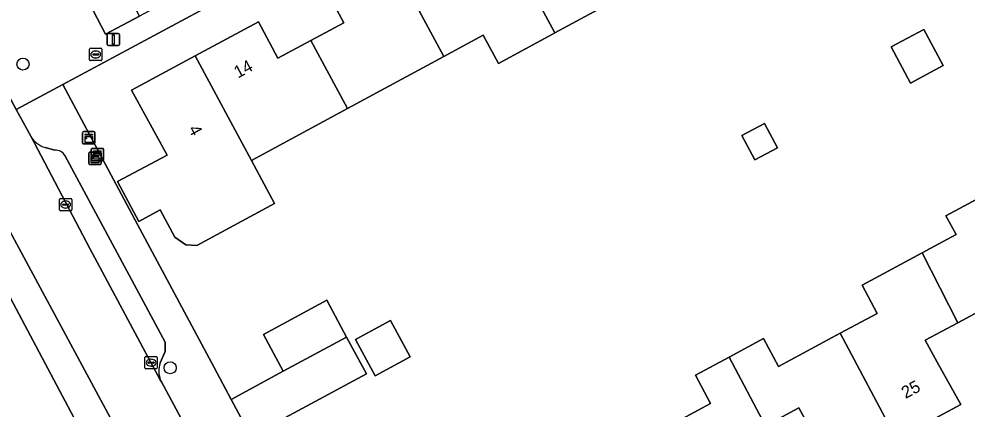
# Model space of a CAD drawing. Extents: x 157793 to 159380, y 380877 to 382313.
# Drawn here: x 158947.7 to 159024.9, y 381986.9 to 382018.7 of the extents above; entities that cross this region are included whole.
import ezdxf

# ---------------------------------------------------------------- set-up
doc = ezdxf.new("R2010")
doc.units = 0
for name, color, linetype in [('IMGEO_Boom', 7, 'Continuous'), ('IMGEO_Brandkraan', 7, 'Continuous'), ('IMGEO_Erf', 7, 'Continuous'), ('IMGEO_Groenvoorziening', 7, 'Continuous'), ('IMGEO_Kast', 7, 'Continuous'), ('IMGEO_Kolk', 7, 'Continuous'), ('IMGEO_Lichtmast', 7, 'Continuous'), ('IMGEO_Muur', 7, 'Continuous'), ('IMGEO_Pand', 7, 'Continuous'), ('IMGEO_Pand_nummerreeks', 7, 'Continuous'), ('IMGEO_Parkeervlak_open', 7, 'Continuous'), ('IMGEO_Rijbaan_lokaal_gesloten', 7, 'Continuous'), ('IMGEO_Voetpad_open', 7, 'Continuous')]:
    doc.layers.add(name, color=color, linetype=linetype)

msp = doc.modelspace()

# ---------------------------------------------------------------- linework, layer by layer
at = {"layer": 'IMGEO_Boom'}
for centre in [(158948.018, 382015.009), (158960.002, 381990.293)]:
    msp.add_circle(centre, 0.489, dxfattribs=at)
at = {"layer": 'IMGEO_Brandkraan'}
for p, q in [((158953.44, 382015.365), (158953.44, 382016.217)), ((158953.515, 382016.291), (158954.367, 382016.291)), ((158954.441, 382016.217), (158954.441, 382015.365)), ((158953.699, 382015.785), (158953.699, 382015.797)), ((158954.137, 382015.748), (158953.739, 382015.748)), ((158953.742, 382015.834), (158954.14, 382015.834)), ((158953.951, 382015.511), (158953.926, 382015.511)), ((158953.928, 382016.071), (158953.953, 382016.071)), ((158954.183, 382015.797), (158954.183, 382015.785)), ((158954.367, 382015.291), (158953.515, 382015.291))]:
    msp.add_line(p, q, dxfattribs=at)
for points in [[(158953.44, 382015.365), (158953.44, 382016.217)], [(158953.515, 382016.291), (158954.367, 382016.291)], [(158954.441, 382016.217), (158954.441, 382015.365)], [(158954.367, 382015.291), (158953.515, 382015.291)]]:
    msp.add_lwpolyline(points, dxfattribs=at)
for centre, radius, start, end in [((158953.517, 382016.215), 0.0765, 91.55205, 178.44795), ((158953.517, 382016.215), 0.0765, 91.55205, 178.44795), ((158954.365, 382016.215), 0.0765, 1.55205, 88.44795), ((158954.365, 382016.215), 0.0765, 1.55205, 88.44795), ((158953.517, 382015.367), 0.0765, 181.55205, 268.44795), ((158953.517, 382015.367), 0.0765, 181.55205, 268.44795), ((158953.739, 382015.794), 0.0403, 85.87752, 175.75265), ((158953.736, 382015.784), 0.0366, 178.93798, 274.71019), ((158954.14, 382015.791), 0.043, 264.86636, 352.45326), ((158954.144, 382015.796), 0.0386, 1.73085, 96.63898), ((158954.365, 382015.367), 0.0765, 271.55205, 358.44795), ((158954.365, 382015.367), 0.0765, 271.55205, 358.44795)]:
    msp.add_arc(centre, radius, start, end, dxfattribs=at)
for centre, major_axis, ratio, start_param, end_param in [((158953.927, 382015.791), (-0.387, 0.002), 0.722429, 4.712389, 7.853982), ((158953.952, 382015.791), (-0.39, 0.002), 0.717154, 1.570796, 4.712389)]:
    msp.add_ellipse(centre, major_axis=major_axis, ratio=ratio, start_param=start_param, end_param=end_param, dxfattribs=at)
at = {"layer": 'IMGEO_Erf'}
for points in [[(159046.992, 382064.703), (158951.257, 382013.354), (158957.349, 382001.95), (158963.365, 381990.717), (158964.968, 381987.721), (158969.215, 381990.01), (158967.601, 381993.002), (158972.76, 381995.785), (158974.371, 381992.797), (158975.987, 381989.799), (158966.572, 381984.722), (158972.34, 381974.03), (158978.982, 381961.569)], [(158995.936, 382020.015), (158991.345, 382017.547), (158991.14, 382017.437), (158986.735, 382015.069), (158985.501, 382017.365), (158982.281, 382015.625), (158974.452, 382011.394), (158966.626, 382007.165), (158968.513, 382003.652), (158962.184, 382000.251), (158961.29, 382000.305), (158960.385, 382000.932), (158959.189, 382003.146), (158957.447, 382002.204), (158955.717, 382005.441), (158959.747, 382007.594), (158956.865, 382012.883), (158962.052, 382015.679), (158967.195, 382018.451), (158968.787, 382015.489), (158971.474, 382016.934), (158974.162, 382018.379), (158972.573, 382021.335)], [(159000, 381985.207), (159004.014, 381987.394), (159002.782, 381989.686), (159005.54, 381991.168), (159008.331, 381992.669), (159009.551, 381990.399), (159014.575, 381993.099), (159017.591, 381994.72), (159016.355, 381997.018), (159021.246, 381999.647), (159021.903, 382000), (159024.011, 382001.133), (159023.185, 382002.671), (159028.285, 382005.412), (159028.139, 382005.691), (159033.184, 382008.328), (159032.904, 382008.865), (159035.68, 382010.317), (159043.576, 382014.443), (159045.934, 382009.931), (159050.998, 382012.654)], [(158941.506, 381964.076), (158957.754, 381972.422), (158959.111, 381973.172), (158957.82, 381975.556), (158944.818, 382000)], [(159026.86, 381995.415), (159024.154, 381993.96), (159021.5, 381992.534), (159022.484, 381990.759), (159024.399, 381987.304), (159019.152, 381984.487)], [(159012.182, 381985.241), (159011.197, 381987.036), (159008.489, 381985.58)]]:
    msp.add_lwpolyline(points, dxfattribs=at)
for points in [[(159022.958, 382014.883), (159020.314, 382013.461), (159018.733, 382016.402), (159021.377, 382017.824)], [(159006.578, 382009.191), (159008.406, 382010.168), (159009.457, 382008.199), (159007.629, 382007.223)], [(158979.561, 381991.176), (158976.702, 381989.635), (158975.1, 381992.608), (158977.958, 381994.149)]]:
    msp.add_lwpolyline(points, close=True, dxfattribs=at)
at = {"layer": 'IMGEO_Groenvoorziening'}
msp.add_lwpolyline([(158954.411, 382022.991), (158952.409, 382021.935), (158954.739, 382017.436), (158957.506, 382018.909), (158955.656, 382022.542)], dxfattribs=at)
at = {"layer": 'IMGEO_Kast'}
for p, q in [((158952.877, 382008.585), (158952.877, 382009.426)), ((158952.877, 382009.426), (158952.877, 382008.585)), ((158952.952, 382009.51), (158953.793, 382009.51)), ((158953.793, 382009.51), (158952.952, 382009.51)), ((158953.877, 382009.435), (158953.877, 382008.594)), ((158953.877, 382008.594), (158953.877, 382009.435)), ((158953.802, 382008.51), (158952.961, 382008.51)), ((158952.961, 382008.51), (158953.802, 382008.51)), ((158953.386, 382006.918), (158953.386, 382007.759)), ((158953.386, 382007.759), (158953.386, 382006.918)), ((158953.461, 382007.843), (158954.302, 382007.843)), ((158954.302, 382007.843), (158953.461, 382007.843)), ((158953.57, 382007.224), (158953.57, 382008.065)), ((158953.57, 382008.065), (158953.57, 382007.224)), ((158953.645, 382008.149), (158954.486, 382008.149)), ((158954.486, 382008.149), (158953.645, 382008.149)), ((158954.386, 382007.768), (158954.386, 382006.927)), ((158954.386, 382006.927), (158954.386, 382007.768)), ((158954.57, 382008.074), (158954.57, 382007.233)), ((158954.57, 382007.233), (158954.57, 382008.074)), ((158954.311, 382006.843), (158953.47, 382006.843)), ((158953.47, 382006.843), (158954.311, 382006.843)), ((158954.495, 382007.149), (158953.654, 382007.149)), ((158953.654, 382007.149), (158954.495, 382007.149))]:
    msp.add_line(p, q, dxfattribs=at)
for points in [[(158953.072, 382009.3), (158953.672, 382009.3), (158953.672, 382009.215), (158953.072, 382009.215), (158953.072, 382009.3)], [(158953.072, 382009.125), (158953.672, 382009.125), (158953.672, 382008.636), (158953.072, 382008.636), (158953.072, 382009.125)], [(158953.581, 382007.633), (158954.181, 382007.633), (158954.181, 382007.548), (158953.581, 382007.548), (158953.581, 382007.633)], [(158953.765, 382007.939), (158954.365, 382007.939), (158954.365, 382007.854), (158953.765, 382007.854), (158953.765, 382007.939)], [(158953.765, 382007.764), (158954.365, 382007.764), (158954.365, 382007.275), (158953.765, 382007.275), (158953.765, 382007.764)], [(158953.581, 382007.458), (158954.181, 382007.458), (158954.181, 382006.969), (158953.581, 382006.969), (158953.581, 382007.458)]]:
    msp.add_lwpolyline(points, dxfattribs=at)
for centre in [(158953.156, 382008.974), (158953.849, 382007.613), (158953.665, 382007.307)]:
    msp.add_circle(centre, 0.0377, dxfattribs=at)
for centre, start, end in [((158952.955, 382009.432), 92.4484, 184.28452), ((158952.955, 382009.432), 92.4484, 184.28452), ((158953.799, 382009.432), 2.4484, 94.28452), ((158953.799, 382009.432), 2.4484, 94.28452), ((158952.955, 382008.588), 182.4484, 274.28452), ((158952.955, 382008.588), 182.4484, 274.28452), ((158953.799, 382008.588), 272.4484, 4.28452), ((158953.799, 382008.588), 272.4484, 4.28452), ((158953.464, 382007.765), 92.4484, 184.28452), ((158953.464, 382007.765), 92.4484, 184.28452), ((158953.648, 382008.071), 92.4484, 184.28452), ((158953.648, 382008.071), 92.4484, 184.28452), ((158954.308, 382007.765), 2.4484, 94.28452), ((158954.308, 382007.765), 2.4484, 94.28452), ((158954.492, 382008.071), 2.4484, 94.28452), ((158954.492, 382008.071), 2.4484, 94.28452), ((158953.464, 382006.921), 182.4484, 274.28452), ((158953.464, 382006.921), 182.4484, 274.28452), ((158953.648, 382007.227), 182.4484, 274.28452), ((158953.648, 382007.227), 182.4484, 274.28452), ((158954.308, 382006.921), 272.4484, 4.28452), ((158954.308, 382006.921), 272.4484, 4.28452), ((158954.492, 382007.227), 272.4484, 4.28452), ((158954.492, 382007.227), 272.4484, 4.28452)]:
    msp.add_arc(centre, 0.0779, start, end, dxfattribs=at)
at = {"layer": 'IMGEO_Kolk'}
for p, q in [((158950.988, 382003.15), (158950.988, 382004.002)), ((158951.063, 382004.076), (158951.915, 382004.076)), ((158951.476, 382003.856), (158951.501, 382003.856)), ((158951.989, 382004.002), (158951.989, 382003.15)), ((158951.915, 382003.076), (158951.063, 382003.076)), ((158951.247, 382003.57), (158951.247, 382003.582)), ((158951.685, 382003.533), (158951.287, 382003.533)), ((158951.29, 382003.619), (158951.688, 382003.619)), ((158951.499, 382003.296), (158951.474, 382003.296)), ((158951.731, 382003.582), (158951.731, 382003.57)), ((158957.952, 381990.283), (158957.952, 381991.135)), ((158958.027, 381991.209), (158958.879, 381991.209)), ((158958.211, 381990.703), (158958.211, 381990.715)), ((158958.649, 381990.666), (158958.251, 381990.666)), ((158958.254, 381990.752), (158958.652, 381990.752)), ((158958.44, 381990.989), (158958.465, 381990.989)), ((158958.695, 381990.715), (158958.695, 381990.703)), ((158958.953, 381991.135), (158958.953, 381990.283)), ((158958.879, 381990.209), (158958.027, 381990.209)), ((158958.463, 381990.429), (158958.438, 381990.429))]:
    msp.add_line(p, q, dxfattribs=at)
for points in [[(158950.988, 382003.15), (158950.988, 382004.002)], [(158951.063, 382004.076), (158951.915, 382004.076)], [(158951.989, 382004.002), (158951.989, 382003.15)], [(158951.915, 382003.076), (158951.063, 382003.076)], [(158957.952, 381990.283), (158957.952, 381991.135)], [(158958.027, 381991.209), (158958.879, 381991.209)], [(158958.953, 381991.135), (158958.953, 381990.283)], [(158958.879, 381990.209), (158958.027, 381990.209)]]:
    msp.add_lwpolyline(points, dxfattribs=at)
for centre, radius, start, end in [((158951.065, 382004), 0.0765, 91.55205, 178.44795), ((158951.065, 382004), 0.0765, 91.55205, 178.44795), ((158951.913, 382004), 0.0765, 1.55205, 88.44795), ((158951.913, 382004), 0.0765, 1.55205, 88.44795), ((158951.065, 382003.152), 0.0765, 181.55205, 268.44795), ((158951.065, 382003.152), 0.0765, 181.55205, 268.44795), ((158951.287, 382003.579), 0.0403, 85.87752, 175.75265), ((158951.284, 382003.569), 0.0366, 178.93798, 274.71019), ((158951.688, 382003.576), 0.043, 264.86636, 352.45326), ((158951.692, 382003.581), 0.0386, 1.73085, 96.63898), ((158951.913, 382003.152), 0.0765, 271.55205, 358.44795), ((158951.913, 382003.152), 0.0765, 271.55205, 358.44795), ((158958.029, 381991.133), 0.0765, 91.55205, 178.44795), ((158958.029, 381991.133), 0.0765, 91.55205, 178.44795), ((158958.251, 381990.712), 0.0403, 85.87752, 175.75265), ((158958.248, 381990.702), 0.0366, 178.93798, 274.71019), ((158958.652, 381990.709), 0.043, 264.86636, 352.45326), ((158958.656, 381990.714), 0.0386, 1.73085, 96.63898), ((158958.877, 381991.133), 0.0765, 1.55205, 88.44795), ((158958.877, 381991.133), 0.0765, 1.55205, 88.44795), ((158958.029, 381990.285), 0.0765, 181.55205, 268.44795), ((158958.029, 381990.285), 0.0765, 181.55205, 268.44795), ((158958.877, 381990.285), 0.0765, 271.55205, 358.44795), ((158958.877, 381990.285), 0.0765, 271.55205, 358.44795)]:
    msp.add_arc(centre, radius, start, end, dxfattribs=at)
for centre, major_axis, ratio, start_param, end_param in [((158951.475, 382003.576), (-0.387, 0.002), 0.722429, 4.712389, 7.853982), ((158951.5, 382003.576), (-0.39, 0.002), 0.717154, 1.570796, 4.712389), ((158958.439, 381990.709), (-0.387, 0.002), 0.722429, 4.712389, 7.853982), ((158958.464, 381990.709), (-0.39, 0.002), 0.717154, 1.570796, 4.712389)]:
    msp.add_ellipse(centre, major_axis=major_axis, ratio=ratio, start_param=start_param, end_param=end_param, dxfattribs=at)
at = {"layer": 'IMGEO_Lichtmast'}
for p, q in [((158954.88, 382016.611), (158954.88, 382017.411)), ((158954.88, 382017.411), (158954.88, 382016.611)), ((158954.98, 382017.511), (158955.77, 382017.511)), ((158955.77, 382017.511), (158954.98, 382017.511)), ((158955.87, 382017.411), (158955.87, 382016.611)), ((158955.87, 382016.611), (158955.87, 382017.411)), ((158955.77, 382016.511), (158954.98, 382016.511)), ((158954.98, 382016.511), (158955.77, 382016.511))]:
    msp.add_line(p, q, dxfattribs=at)
msp.add_lwpolyline([(158955.3, 382017.386), (158955.45, 382017.386), (158955.45, 382016.636), (158955.3, 382016.636), (158955.3, 382017.386)], dxfattribs=at)
for centre, start, end in [((158954.98, 382017.411), 90, 180), ((158954.98, 382017.411), 90, 180), ((158955.77, 382017.411), 0, 90), ((158955.77, 382017.411), 360, 90), ((158954.98, 382016.611), 180, 270), ((158954.98, 382016.611), 180, 270), ((158955.77, 382016.611), 270, 0), ((158955.77, 382016.611), 270, 0)]:
    msp.add_arc(centre, 0.1, start, end, dxfattribs=at)
at = {"layer": 'IMGEO_Muur'}
msp.add_lwpolyline([(158957.349, 382001.95), (158963.365, 381990.717)], dxfattribs=at)
at = {"layer": 'IMGEO_Pand'}
for points in [[(158992.801, 382032.18), (158988.245, 382029.732), (158991.056, 382024.502), (158988.379, 382023.062), (158991.345, 382017.547), (158995.936, 382020.015), (158999.162, 382021.749), (158997.942, 382024.018), (158997.356, 382023.703)], [(158977.727, 382024.101), (158982.281, 382015.625), (158985.501, 382017.365), (158986.735, 382015.069), (158991.14, 382017.437), (158991.345, 382017.547), (158988.379, 382023.062), (158985.702, 382021.623), (158982.882, 382026.868)], [(158977.727, 382024.101), (158972.573, 382021.335), (158974.162, 382018.379), (158971.474, 382016.934), (158974.452, 382011.394), (158982.281, 382015.625)], [(158966.626, 382007.165), (158974.452, 382011.394), (158971.474, 382016.934), (158968.787, 382015.489), (158967.195, 382018.451), (158962.052, 382015.679)], [(159022.958, 382014.883), (159021.377, 382017.824), (159018.733, 382016.402), (159020.314, 382013.461)], [(158966.626, 382007.165), (158962.052, 382015.679), (158956.865, 382012.883), (158959.747, 382007.594), (158955.717, 382005.441), (158957.447, 382002.204), (158959.189, 382003.146), (158960.385, 382000.932), (158961.29, 382000.305), (158962.184, 382000.251), (158968.513, 382003.652)], [(159006.578, 382009.191), (159007.629, 382007.223), (159009.457, 382008.199), (159008.406, 382010.168)], [(159031.115, 382000), (159030.281, 382001.594), (159028.285, 382005.412), (159023.185, 382002.671), (159024.011, 382001.133), (159021.903, 382000), (159021.246, 381999.647), (159024.154, 381993.96), (159026.86, 381995.415), (159027.855, 381993.61), (159029.763, 381990.15), (159034.838, 381992.875)], [(159021.246, 381999.647), (159016.355, 381997.018), (159017.591, 381994.72), (159014.575, 381993.099), (159019.152, 381984.487), (159024.399, 381987.304), (159022.484, 381990.759), (159021.5, 381992.534), (159024.154, 381993.96)], [(158969.215, 381990.01), (158974.371, 381992.797), (158972.76, 381995.785), (158967.601, 381993.002)], [(158975.1, 381992.608), (158976.702, 381989.635), (158979.561, 381991.176), (158977.958, 381994.149)], [(159005.54, 381991.168), (159008.489, 381985.58), (159011.197, 381987.036), (159012.182, 381985.241), (159014.086, 381981.768), (159019.152, 381984.487), (159014.575, 381993.099), (159009.551, 381990.399), (159008.331, 381992.669)], [(158969.215, 381990.01), (158964.968, 381987.721), (158966.572, 381984.722), (158975.987, 381989.799), (158974.371, 381992.797)], [(159005.841, 381984.156), (159008.489, 381985.58), (159005.54, 381991.168), (159002.782, 381989.686), (159004.014, 381987.394), (159000, 381985.207), (158998.886, 381984.6), (159000, 381982.547), (159000.643, 381981.361), (159003.502, 381976.091), (159008.72, 381978.894), (159006.819, 381982.368)]]:
    msp.add_lwpolyline(points, close=True, dxfattribs=at)
at = {"layer": 'IMGEO_Parkeervlak_open'}
for points in [[(158948.645, 382009.135), (158953.457, 382000), (158959.228, 381989.266)], [(158950.616, 382007.993), (158949.81, 382008.219)], [(158959.195, 381990.692), (158959.605, 381991.615), (158959.597, 381992.381), (158955.495, 382000), (158951.426, 382007.557)]]:
    msp.add_lwpolyline(points, dxfattribs=at)
for centre, radius, start, end in [((158950.41, 382010.18), 2.051, 210.64424, 253.00222), ((158950.699, 382007.176), 0.821, 27.63389, 95.78147), ((158961.11, 381990.023), 2.028, 160.73719, 201.91417)]:
    msp.add_arc(centre, radius, start, end, dxfattribs=at)
at = {"layer": 'IMGEO_Rijbaan_lokaal_gesloten'}
for points in [[(158948.645, 382009.135), (158947.459, 382011.317), (158945.943, 382014.107)], [(158941.648, 382011.569), (158943.037, 382009.005), (158943.633, 382007.906), (158946.929, 382001.458), (158947.714, 382000), (158955.69, 381985.188), (158955.998, 381984.591), (158958.731, 381979.501), (158963.195, 381981.887), (158962.903, 381982.43), (158959.289, 381989.153), (158959.228, 381989.266), (158953.457, 382000), (158948.645, 382009.135)]]:
    msp.add_lwpolyline(points, dxfattribs=at)
at = {"layer": 'IMGEO_Voetpad_open'}
for points in [[(158945.943, 382014.107), (158947.459, 382011.317), (158951.257, 382013.354), (159046.992, 382064.703), (159052.159, 382067.528)], [(159027.307, 382056.38), (159024.57, 382054.914), (159020.187, 382052.564), (159017.78, 382051.232), (159011.602, 382047.94), (159008.852, 382046.473), (159004.515, 382044.142), (159002.053, 382042.809), (158995.893, 382039.515), (158993.182, 382038.075), (158988.847, 382035.765), (158986.371, 382034.392), (158980.194, 382031.099), (158977.5, 382029.682), (158973.125, 382027.304), (158970.633, 382025.971), (158964.455, 382022.656), (158961.869, 382021.271), (158957.506, 382018.909), (158954.739, 382017.436), (158952.409, 382021.935), (158950.004, 382020.642), (158947.626, 382019.363)], [(158972.34, 381974.03), (158966.572, 381984.722), (158964.968, 381987.721), (158963.365, 381990.717), (158957.349, 382001.95), (158951.257, 382013.354), (158947.459, 382011.317), (158948.645, 382009.135)], [(158964.216, 381969.451), (158963.245, 381969.079), (158960.22, 381974.499), (158961.128, 381975.005), (158960.028, 381977.073), (158959.39, 381978.273), (158958.474, 381977.781), (158955.082, 381984.099), (158955.998, 381984.591), (158955.69, 381985.188), (158947.714, 382000), (158946.929, 382001.458), (158943.633, 382007.906), (158943.037, 382009.005), (158939.268, 382006.789)], [(158949.81, 382008.219), (158950.616, 382007.993)], [(158951.426, 382007.557), (158955.495, 382000), (158959.597, 381992.381), (158959.605, 381991.615), (158959.195, 381990.692)], [(158941.682, 382006.072), (158944.818, 382000), (158957.82, 381975.556), (158959.111, 381973.172), (158957.754, 381972.422), (158959.998, 381968.095), (158967.98, 381953.187), (158970.872, 381947.787), (158971.157, 381947.254), (158971.851, 381945.959), (158971.883, 381945.899), (158973.181, 381943.484), (158979.036, 381932.502), (158980.921, 381928.982), (158982.984, 381925.166)], [(158959.228, 381989.266), (158959.289, 381989.153), (158962.903, 381982.43)]]:
    msp.add_lwpolyline(points, dxfattribs=at)
for centre, radius, start, end in [((158950.41, 382010.18), 2.051, 210.64424, 253.00222), ((158950.699, 382007.176), 0.821, 27.63389, 95.78147), ((158961.11, 381990.023), 2.028, 160.73719, 201.91417)]:
    msp.add_arc(centre, radius, start, end, dxfattribs=at)

# ---------------------------------------------------------------- texts
at = {"layer": 'IMGEO_Pand_nummerreeks'}
for s, rotation, p in [('14', 28.24496, (158965.527, 382013.831)), ('4', 298.58617, (158961.454, 382009.726)), ('25', 28.22683, (159019.9, 381987.749))]:
    msp.add_text(s, height=1, rotation=rotation, dxfattribs=at).set_placement(p)

doc.saveas('drawing.dxf')
